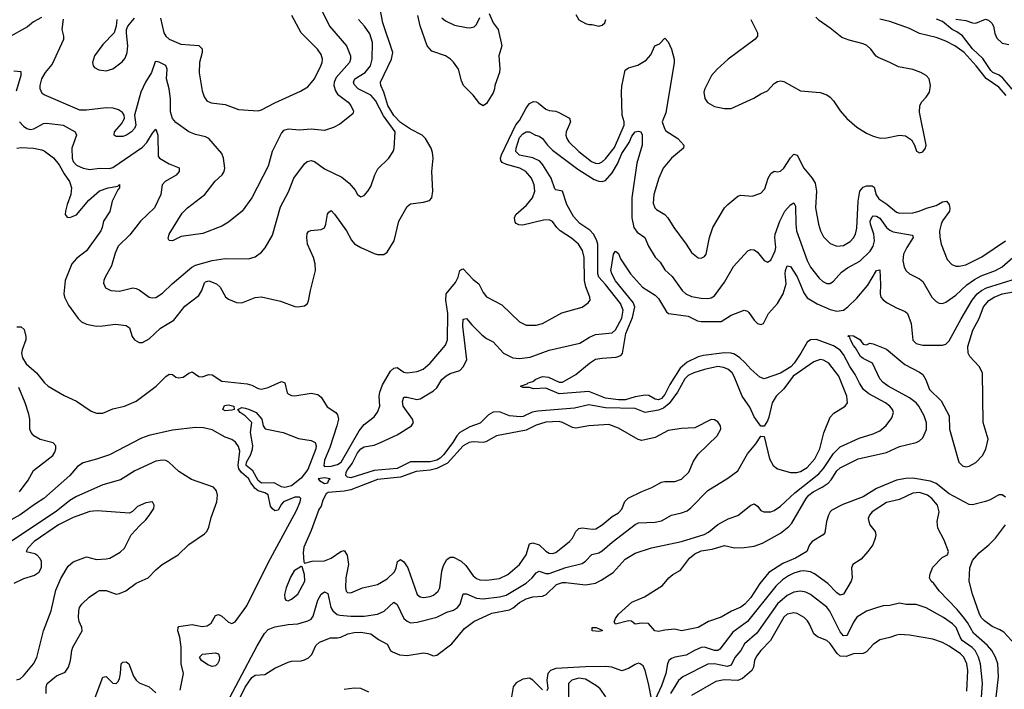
# Model space of a CAD drawing. Header units: inches. Extents: x 1694797 to 1849917, y 907313 to 1017959.
# Tile 618 of 656: x 1811326 to 1817283, y 945155 to 949209. Entities that reach past the tile are written whole.
import ezdxf

# ---------------------------------------------------------------- set-up
doc = ezdxf.new("R2010")
doc.units = ezdxf.units.IN
doc.header["$MEASUREMENT"] = 0
doc.layers.add('B8914', color=7, linetype='Continuous')

msp = doc.modelspace()

# ---------------------------------------------------------------- linework, layer by layer
at = {"layer": 'B8914', "color": 5}
for points, elevation in [([(1813111.7, 949351.7), (1813201.2, 949170), (1813304.1, 949050), (1813327.4, 948990), (1813328.2, 948970), (1813322.3, 948950), (1813241.9, 948858.1), (1813228.3, 948830), (1813226.8, 948810), (1813237.7, 948777.7), (1813250, 948757.4), (1813314, 948710), (1813329.7, 948690), (1813345.6, 948654.4), (1813341.5, 948638.5), (1813262.9, 948577.1), (1813224.1, 948555.9), (1813170, 948538), (1813090, 948546.9), (1813019.8, 948540.2), (1812950, 948546.9), (1812922.8, 948537.2), (1812910, 948523.1), (1812854.2, 948410), (1812830, 948323), (1812730.8, 948130), (1812671.9, 948050), (1812590, 947982.9), (1812550, 947959.7), (1812434.6, 947914.6), (1812304.2, 947895.8), (1812250, 947871), (1812230, 947872), (1812224.5, 947884.5), (1812230.7, 947910), (1812310, 948037.3), (1812342.3, 948070), (1812446, 948150), (1812509.2, 948230.8), (1812552.2, 948270), (1812564.2, 948290), (1812566.5, 948310), (1812560.2, 948370), (1812550, 948398), (1812470.4, 948490), (1812450, 948500.2), (1812390, 948514.2), (1812350, 948530.2), (1812270, 948585.5), (1812250.2, 948610), (1812239.4, 948650), (1812238.8, 948730), (1812231.6, 948790), (1812214.6, 948850), (1812218.5, 948910), (1812210.8, 948930.8), (1812170, 948951.1), (1812150, 948956.5), (1812146.7, 948953.3), (1812123.4, 948890), (1812086.5, 948830), (1812059.6, 948770), (1812020.5, 948630), (1812029.6, 948570), (1812020.7, 948550), (1812002, 948530), (1811972.7, 948510), (1811950, 948502), (1811910, 948502), (1811898.8, 948510), (1811899.3, 948530), (1811941.5, 948578.5), (1811960.5, 948610), (1811958, 948630), (1811947.5, 948647.5), (1811923.7, 948663.7), (1811892.2, 948672.2), (1811850, 948674.7), (1811730, 948660.5), (1811690, 948661), (1811473.7, 948753.7), (1811462.6, 948762.6), (1811450.2, 948790.2), (1811450.2, 948810.2), (1811459.8, 948850), (1811482.3, 948890), (1811522.5, 948937.5), (1811594, 949090), (1811594.3, 949110), (1811583.2, 949150), (1811592, 949212)], 760), ([(1811310, 948431.3), (1811334.9, 948434.9), (1811410, 948431.8), (1811460.7, 948420.7), (1811474.7, 948414.7), (1811530, 948372.1), (1811566, 948330), (1811595.5, 948275.5), (1811627, 948230), (1811639.7, 948190), (1811634.9, 948150), (1811612.9, 948090), (1811604.2, 948050), (1811602.4, 948030), (1811612.7, 948012.7), (1811630.4, 948010.4), (1811670, 948027.3), (1811743.7, 948116.3), (1811810, 948173.5), (1811860.9, 948190), (1811919.1, 948200.9), (1811930.3, 948210.3), (1811930.2, 948190), (1811920.8, 948179.2), (1811886.3, 948110), (1811871.5, 948048.5), (1811833.5, 947990), (1811825.8, 947950), (1811816.6, 947930), (1811731, 947809), (1811670, 947763.1), (1811641.2, 947730), (1811601, 947630), (1811593.7, 947550), (1811598, 947530), (1811620.7, 947480.7), (1811680.5, 947400.5), (1811700.7, 947380.7), (1811730, 947366.4), (1811790, 947354.3), (1811830, 947354.8), (1811905.8, 947365.8), (1811970, 947356.9), (1811990, 947342.4), (1812006.5, 947290), (1812020.4, 947270), (1812050, 947253.7), (1812070, 947254.3), (1812110, 947276.5), (1812177.8, 947342.2), (1812259.3, 947390), (1812326.2, 947473.8), (1812410, 947538.8), (1812428.5, 947570), (1812444.7, 947615.3), (1812450, 947621.3), (1812470, 947627.6), (1812517.3, 947610), (1812538.6, 947590), (1812571.1, 947531.1), (1812590, 947517.4), (1812637.5, 947497.5), (1812670, 947495.6), (1812750, 947527.6), (1812790, 947531.8), (1812904.3, 947504.3), (1812990, 947473.1), (1813010, 947470.3), (1813050, 947477.1), (1813066.6, 947490), (1813073.7, 947506.3), (1813085.1, 947570), (1813116.1, 947690), (1813114, 947730), (1813103.4, 947770), (1813067.9, 947850), (1813063.4, 947890), (1813066.2, 947913.8), (1813073.8, 947926.2), (1813086.8, 947933.2), (1813150, 947939.2), (1813170.6, 947949.4), (1813178.2, 947970), (1813187.9, 948032), (1813196.3, 948043.7), (1813210, 948052.7), (1813230, 948032), (1813303.8, 947930), (1813333.2, 947873.2), (1813352, 947852), (1813389.6, 947829.6), (1813470, 947794), (1813490, 947787.6), (1813530, 947787.2), (1813550, 947801.6), (1813591.3, 947870), (1813620.9, 947990), (1813670, 948077.1), (1813690, 948093.7), (1813770, 948104), (1813805.2, 948114.8), (1813819, 948130), (1813826, 948170), (1813819.7, 948290), (1813827.4, 948370), (1813824, 948404), (1813815, 948430), (1813781.8, 948490), (1813762, 948510), (1813690, 948545.8), (1813630, 948586.4), (1813589.4, 948629.4), (1813553.6, 948690), (1813530.3, 948770.3), (1813511.3, 948810), (1813508.2, 948830), (1813575, 948970), (1813583.6, 949010), (1813523.4, 949190), (1813504.3, 949284.3)], 720), ([(1811458, 949222), (1811410, 949195), (1811373.9, 949166), (1811250, 949097.7)], 760), ([(1811914, 949210), (1811910.7, 949169.3), (1811897.3, 949130), (1811830, 949058.4), (1811779.5, 948990), (1811767, 948950), (1811770.5, 948930), (1811779, 948919), (1811804.6, 948904.6), (1811850, 948899.5), (1811890, 948910.3), (1811946.5, 948953.5), (1811964.7, 948975.2), (1811976.9, 949010), (1811980.5, 949050), (1811972, 949128), (1811973.2, 949150), (1811981.2, 949170), (1812021.1, 949218.9)], 780), ([(1812177.8, 949217.8), (1812197.8, 949130), (1812210, 949108.7), (1812230, 949091.8), (1812301.4, 949061.4), (1812410, 949053), (1812430, 949032.7), (1812430.2, 949010), (1812414.9, 948950), (1812412.8, 948887.3), (1812430, 948778.8), (1812442.6, 948742.6), (1812458, 948718), (1812484.7, 948704.7), (1812570, 948694.4), (1812650, 948664.4), (1812770, 948657.2), (1812790, 948662.2), (1812870, 948705.6), (1813024.7, 948775.3), (1813070, 948802.2), (1813108.9, 948850), (1813148.7, 948930), (1813156.4, 948950), (1813157.6, 948970), (1813150, 948998.4), (1813128.6, 949030), (1813030, 949129.8), (1812973.3, 949233.3)], 780), ([(1814165.7, 949245.7), (1814190.2, 949190), (1814220.9, 949150), (1814243.1, 949050), (1814226, 948990), (1814232, 948912), (1814228.9, 948890), (1814201.6, 948810), (1814198.8, 948790), (1814190, 948766.5), (1814150, 948700.7), (1814130, 948687.2), (1814110, 948698.7), (1814070, 948751.5), (1814010.8, 948810), (1813998.2, 948838.2), (1813981.4, 948910), (1813950, 948952.4), (1813933.2, 948970), (1813903.1, 948990), (1813818.7, 949018.7), (1813791, 949050), (1813750, 949172), (1813735, 949235)], 680), ([(1813880.6, 949220.6), (1813901.7, 949201.7), (1813956.4, 949176.4), (1814030, 949161.2), (1814050, 949159.7), (1814074.9, 949165.1), (1814090, 949178.7), (1814110, 949221.1)], 680), ([(1814690, 949239.5), (1814710, 949207), (1814750, 949185.5), (1814770, 949180.5), (1814790, 949180.5), (1814830, 949170.4), (1814850, 949175.8), (1814867.3, 949190), (1814872.9, 949210)], 720), ([(1815750.2, 949210), (1815790.2, 949129.8), (1815790.2, 949110), (1815775.3, 949090), (1815611.9, 948970), (1815545.5, 948910), (1815512.2, 948870), (1815470.4, 948790.4), (1815465.2, 948770), (1815471.2, 948731.2), (1815487.7, 948707.7), (1815530, 948682.7), (1815590.9, 948670.9), (1815630, 948671.6), (1815767.1, 948732.9), (1815810, 948760.1), (1815850, 948777.6), (1815890, 948821.8), (1815910, 948834.5), (1815930, 948838.4), (1815950, 948835.2), (1816050, 948777.2), (1816168.2, 948768.2), (1816210, 948754.8), (1816230, 948740.7), (1816250, 948717.3), (1816290, 948656.3), (1816330.2, 948610.2), (1816390, 948558), (1816450, 948520.8), (1816490, 948502.8), (1816532, 948492), (1816570, 948493.7), (1816650, 948510.2), (1816685.1, 948505.1), (1816722.3, 948482.3), (1816740.3, 948450), (1816752.8, 948412.8), (1816770, 948403), (1816790, 948408.4), (1816806.6, 948430), (1816809.6, 948450), (1816769.8, 948649.8), (1816772.5, 948687.5), (1816781.6, 948710), (1816810, 948739.3), (1816829.8, 948770.2), (1816837.2, 948810), (1816828.5, 948850), (1816811.2, 948871.2), (1816778.4, 948890), (1816730, 948906.5), (1816642.6, 948922.6), (1816590.4, 948950.4), (1816519.1, 948979), (1816507.4, 948987.4), (1816476.2, 949030), (1816452.2, 949052.2), (1816430, 949062.5), (1816344.6, 949084.6), (1816300.8, 949100.8), (1816230, 949157.5), (1816163.4, 949203.4), (1816143.4, 949223.4)], 720), ([(1817293.7, 948750), (1817250, 948799.4), (1817172.4, 948852.4), (1817112.6, 948930), (1817040.4, 949010), (1816983.4, 949050), (1816930, 949078.4), (1816870, 949100.8), (1816770, 949124.2), (1816710, 949154.5), (1816590, 949198), (1816530, 949212.1)], 680), ([(1817330, 948788.1), (1817274.7, 948854.7), (1817252, 948872), (1817214.4, 948890), (1817201.8, 948901.8), (1817153.1, 948973.1), (1817090, 949032.6), (1817030.3, 949110.3), (1816996, 949136), (1816967, 949150), (1816910, 949198.4), (1816872, 949212)], 660), ([(1816990, 949211.5), (1817050, 949203.9), (1817090, 949190.1), (1817110, 949187.2), (1817170, 949211), (1817186.8, 949206.8), (1817207.2, 949187.2), (1817217.3, 949170), (1817225.5, 949125.5), (1817237, 949097), (1817270, 949066.5), (1817310, 949057.6)], 660), ([(1811326, 948590), (1811350, 948563.9), (1811370, 948550.1), (1811390, 948544.4), (1811412.7, 948547.3), (1811470, 948579.8), (1811490, 948582), (1811589.6, 948569.6), (1811661.1, 948530), (1811670.2, 948510), (1811642, 948430), (1811642.8, 948370), (1811650, 948349.3), (1811670, 948328), (1811710, 948309.4), (1811750, 948301.7), (1811810, 948310.1), (1811870, 948308.9), (1811890, 948313.4), (1812070, 948436.4), (1812095, 948465), (1812130, 948522.2), (1812150, 948546.4), (1812162.2, 948510), (1812163.2, 948383.2), (1812173, 948370), (1812230, 948335.9), (1812291.2, 948311.2), (1812291.5, 948290), (1812272.8, 948267.2), (1812206, 948230), (1812188.2, 948210), (1812179.6, 948150), (1812141.3, 948070), (1812056.5, 947990), (1811992.7, 947907.3), (1811922.8, 947837.2), (1811904.3, 947795.7), (1811882.3, 947717.7), (1811843.1, 947650), (1811834.4, 947630), (1811833, 947613), (1811846.3, 947586.3), (1811878, 947570), (1811930, 947565.3), (1812010, 947584.6), (1812030, 947582.3), (1812050, 947572.9), (1812110, 947528.7), (1812130, 947524.2), (1812150, 947526.3), (1812190, 947552.6), (1812249.4, 947610.6), (1812368.7, 947711.3), (1812390, 947722.6), (1812490, 947750.9), (1812570, 947762.8), (1812710, 947760.9), (1812750, 947773.7), (1812790, 947801.6), (1812812.1, 947827.9), (1812855.8, 947904.2), (1812903.3, 948076.7), (1812953.2, 948166.8), (1812984.1, 948250), (1813050, 948336), (1813066.3, 948350), (1813090, 948355.4), (1813110.8, 948350.8), (1813170, 948305.8), (1813276.1, 948256.1), (1813319.7, 948219.7), (1813356.7, 948176.7), (1813370, 948151), (1813390, 948137.3), (1813410, 948144), (1813432.3, 948170), (1813450, 948198), (1813474.7, 948270), (1813493.9, 948306.1), (1813558.7, 948370), (1813586.3, 948410), (1813591.9, 948428.1), (1813597, 948530), (1813526.9, 948626.9), (1813479.1, 948719.1), (1813451.2, 948751.2), (1813373.8, 948790), (1813350, 948815.6), (1813345.5, 948830), (1813353.6, 948850), (1813415.7, 948890), (1813448.8, 948930), (1813459.6, 948970), (1813459.8, 949070), (1813443.7, 949123.7), (1813413.1, 949170), (1813376.8, 949210)], 740), ([(1811309.7, 947350.3), (1811334.8, 947350), (1811352.4, 947332.4), (1811362.6, 947290), (1811364.2, 947270), (1811341.1, 947210), (1811338, 947190), (1811342.8, 947162.7), (1811365.4, 947125.4), (1811428.5, 947070), (1811476.9, 947010), (1811499.5, 946990), (1811594.4, 946934.4), (1811670, 946899.3), (1811759, 946839), (1811790, 946825.8), (1811830, 946827), (1811890, 946852.3), (1811959.6, 946870), (1812030, 946900.4), (1812152.1, 946990), (1812210, 947049.4), (1812230, 947062.2), (1812250, 947060.2), (1812270, 947045.2), (1812290, 947040.2), (1812314.5, 947045.5), (1812350, 947069), (1812370, 947076.5), (1812410, 947048.9), (1812430, 947046.9), (1812470, 947060.6), (1812490, 947058.5), (1812550, 947021.1), (1812703.5, 947003.5), (1812730, 946995.6), (1812770, 946975.2), (1812790, 946973.1), (1812830, 946982.2), (1812910, 947017.7), (1812916.7, 947016.7), (1812930.3, 947010), (1812944.2, 946950), (1812950, 946943.7), (1812970, 946934.6), (1812990, 946932.7), (1813090, 946948.7), (1813130, 946940.4), (1813150, 946923.8), (1813185.9, 946865.9), (1813238.4, 946830), (1813250, 946817.1), (1813255, 946790), (1813245.9, 946750), (1813202, 946618), (1813170, 946542.7), (1813165.7, 946510), (1813170, 946504.9), (1813210, 946505.5), (1813250, 946515.2), (1813270.5, 946530), (1813379.7, 946720.3), (1813410, 946757.6), (1813470, 946803.7), (1813490, 946832.4), (1813504.8, 946870), (1813501.6, 946930), (1813505.1, 946954.9), (1813521.9, 946998.1), (1813570, 947081.2), (1813590, 947099.8), (1813610, 947103.2), (1813650, 947074.7), (1813670, 947071.9), (1813730, 947079.3), (1813767.1, 947092.9), (1813810, 947128.9), (1813902, 947238), (1813914.1, 947270), (1813917.4, 947430), (1813904.4, 947510), (1813906.4, 947550), (1813962.2, 947617.8), (1813978.3, 947650), (1813990, 947690.5), (1814001.8, 947698.2), (1814010, 947701.1), (1814070, 947636.1), (1814103.1, 947610), (1814130, 947556.4), (1814150, 947531.8), (1814243.6, 947483.6), (1814350, 947380.3), (1814390, 947360.3), (1814450, 947360.2), (1814490, 947369.2), (1814606.7, 947433.3), (1814730, 947469.1), (1814766.2, 947493.8), (1814777.6, 947510), (1814776.3, 947530), (1814751.9, 947591.9), (1814744.1, 947630), (1814742.3, 947770), (1814730.8, 947810.8), (1814706.6, 947850), (1814665.5, 947885.5), (1814596.4, 947930), (1814575, 947950), (1814550, 947986.3), (1814530, 947996.8), (1814494.6, 947994.6), (1814370, 947964.4), (1814346.3, 947966.3), (1814330, 947974.3), (1814323.5, 947983.5), (1814319.5, 948010), (1814327.2, 948030), (1814393.1, 948086.9), (1814429.3, 948130), (1814441.9, 948170), (1814438.5, 948210), (1814421.7, 948250), (1814388.1, 948290), (1814352.1, 948310), (1814272.2, 948332.2), (1814244.9, 948344.9), (1814236.8, 948356.8), (1814234.9, 948370), (1814240.2, 948390), (1814328.5, 948571.5), (1814350, 948599.4), (1814390, 948673.9), (1814410, 948700.4), (1814434.2, 948714.2), (1814450, 948712.4), (1814464.4, 948704.4), (1814510, 948667.1), (1814530, 948658.8), (1814570, 948654.3), (1814587.7, 948647.7), (1814652, 948612), (1814658.6, 948590), (1814633.4, 948530), (1814630.1, 948510), (1814635.7, 948490), (1814648.1, 948470), (1814708.1, 948410), (1814785.4, 948350), (1814810, 948340.1), (1814830, 948338.6), (1814850, 948347.5), (1814870, 948365.5), (1814925.5, 948434.5), (1814983.5, 948570), (1814983.1, 948590), (1814971.6, 948631.6), (1814967.2, 948770), (1814970, 948806.4), (1814990, 948902.6), (1815010, 948918.2), (1815065.8, 948934.2), (1815117, 948963), (1815144.5, 948995.5), (1815169.7, 949050), (1815197.7, 949062.3), (1815230, 949097.3), (1815250, 949074), (1815270, 949030.8), (1815284.9, 948970), (1815284.9, 948950), (1815234.8, 948645.2), (1815214, 948590), (1815226.4, 948550), (1815236.3, 948536.3), (1815308.9, 948490), (1815344.6, 948450), (1815341.7, 948430), (1815269.2, 948370), (1815219.7, 948310), (1815193.5, 948250), (1815163.5, 948150), (1815158, 948098), (1815169.2, 948070), (1815179.3, 948059.3), (1815228.7, 948028.7), (1815247.8, 948010), (1815283.2, 947950), (1815358.9, 947850), (1815390, 947799.1), (1815430, 947768), (1815450, 947766), (1815470, 947775.5), (1815479.7, 947790), (1815498.8, 947890), (1815520.4, 947950), (1815590.8, 948069.2), (1815609.7, 948090), (1815670, 948140.3), (1815690, 948146.3), (1815758.6, 948141.4), (1815810, 948159.3), (1815834.7, 948185.2), (1815854.8, 948250), (1815870, 948278.4), (1815890, 948292), (1815910, 948286.9), (1815930, 948291.2), (1815950, 948310.2), (1815990, 948372.9), (1816010, 948395.3), (1816030, 948388.8), (1816070.9, 948310), (1816119.8, 948250), (1816138.2, 948218.2), (1816146.4, 948170), (1816140.2, 948070), (1816158.9, 947970), (1816171.8, 947930), (1816190, 947893.4), (1816230, 947853.6), (1816270, 947837.8), (1816310, 947841.6), (1816350, 947866.2), (1816371.4, 947888.6), (1816382.2, 947910), (1816390, 947946), (1816398.1, 948110), (1816409.9, 948170.1), (1816430, 948195.7), (1816450, 948202.1), (1816483, 948203), (1816494.9, 948194.9), (1816507.5, 948147.5), (1816523.6, 948123.6), (1816571.8, 948091.8), (1816630, 948043.2), (1816650, 948036.8), (1816730, 948040.4), (1816768.7, 948048.7), (1816811.9, 948068.1), (1816870, 948083.3), (1816910, 948105.9), (1816932.9, 948110), (1816949.5, 948089.5), (1816954.4, 948065.6), (1816951.5, 948050), (1816910, 947991.6), (1816901.2, 947970), (1816890.9, 947930), (1816892.4, 947892.4), (1816902, 947850), (1816936.8, 947756.8), (1816966.2, 947726.2), (1816990, 947717.5), (1817010, 947716.3), (1817050, 947724.4), (1817146.6, 947773.4), (1817290.3, 947869.7)], 680), ([(1811290, 948898.7), (1811334.1, 948894.1), (1811333.2, 948870), (1811304.8, 948775.2)], 740), ([(1812540.4, 944999.6), (1812762.5, 945417.5), (1812807.2, 945492.8), (1812830, 945516.4), (1812870, 945533.9), (1812950, 945547.8), (1813010, 945551.8), (1813070, 945569.2), (1813090, 945579.6), (1813102.3, 945597.7), (1813130, 945695.2), (1813150, 945730.2), (1813170, 945744.7), (1813190, 945734.3), (1813209.6, 945650), (1813221.2, 945630), (1813247.8, 945607.8), (1813263.2, 945603.2), (1813330, 945597.2), (1813410, 945597.5), (1813490, 945610.1), (1813532.1, 945627.9), (1813590, 945683.2), (1813610, 945667.7), (1813650, 945584.4), (1813670, 945566.9), (1813690, 945558.2), (1813730, 945561.1), (1813850, 945592.2), (1813910, 945622), (1813950, 945634.4), (1813974, 945650), (1813991.7, 945670), (1814010, 945733.4), (1814030, 945733.4), (1814090, 945707.8), (1814130, 945702.5), (1814230, 945715.8), (1814270, 945726), (1814390, 945796.8), (1814427.2, 945830), (1814450, 945860.2), (1814470, 945870.2), (1814510, 945856.8), (1814530, 945856.4), (1814630, 945893.4), (1814730, 945916.3), (1814749.9, 945930.1), (1814788.1, 945971.9), (1814830, 945981.8), (1814850, 945992.6), (1814910, 946046.6), (1815050, 946153.5), (1815070, 946162.2), (1815170, 946167), (1815210, 946175), (1815270, 946210.1), (1815330, 946222.5), (1815363.9, 946236.1), (1815386.7, 946253.3), (1815490, 946357.7), (1815610, 946433.1), (1815670, 946477.4), (1815730, 946580.4), (1815779.6, 946640.4), (1815810, 946686.8), (1815830, 946686), (1815861.8, 946550), (1815885.2, 946510), (1815910, 946489.2), (1815990, 946467.5), (1816027.8, 946467.8), (1816050, 946473.3), (1816090, 946498.4), (1816136.9, 946550), (1816167.5, 946610), (1816191.5, 946708.5), (1816230, 946802), (1816252.7, 946827.3), (1816319.7, 946870), (1816334.7, 946890), (1816329.9, 946930), (1816282.8, 947050), (1816222.4, 947130), (1816190, 947148.2), (1816170, 947151.3), (1816130, 947136.8), (1816006.7, 947050), (1815950, 946974.6), (1815902.2, 946930), (1815878, 946890), (1815857.7, 946802.3), (1815850, 946780.9), (1815830, 946749), (1815810, 946748.7), (1815770, 946805.6), (1815742.7, 946862.7), (1815696.5, 946930), (1815649.4, 947049.4), (1815637, 947070), (1815610, 947093.6), (1815584.1, 947104.1), (1815549.9, 947109.8), (1815470, 947090.9), (1815404.2, 947070), (1815370, 947053.9), (1815350, 947033.7), (1815305.6, 946954.4), (1815255.6, 946884.4), (1815222, 946858), (1815190, 946845.7), (1815110, 946830.6), (1815050, 946854.6), (1814870, 946858.6), (1814770, 946876.6), (1814682.3, 946857.7), (1814460.2, 946839.8), (1814427.6, 946832.4), (1814372.7, 946807.3), (1814354.8, 946805.2), (1814290, 946811.5), (1814230, 946833.9), (1814190, 946832.5), (1814163.5, 946816.5), (1814113.1, 946766.9), (1814050, 946743.4), (1813990, 946709.5), (1813970, 946689), (1813947, 946650), (1813890, 946574.6), (1813870, 946554.8), (1813850, 946543), (1813810, 946532.4), (1813690, 946531.8), (1813610, 946492.5), (1813470, 946479.9), (1813330, 946436.1), (1813310, 946439.6), (1813299.3, 946450), (1813302.4, 946470), (1813310, 946484.3), (1813337.5, 946522.5), (1813370, 946585.9), (1813390, 946611.9), (1813410, 946623.7), (1813470, 946634), (1813510, 946648.7), (1813610, 946695), (1813697.7, 946750), (1813707.8, 946770), (1813703.5, 946790), (1813645.8, 946870), (1813641.7, 946898.3), (1813650, 946922.8), (1813670, 946924.4), (1813729.2, 946909.2), (1813750, 946912.9), (1813830, 946962.7), (1813850, 946980.5), (1813880.9, 947030), (1813906.2, 947053.8), (1813930, 947067.1), (1813990, 947086.1), (1814010, 947107.5), (1814030.6, 947150), (1814007.1, 947352.9), (1814010, 947396.3), (1814030, 947400.3), (1814060.7, 947360.6), (1814121.4, 947301.4), (1814150, 947279.1), (1814190, 947258), (1814253.1, 947190), (1814310, 947161.8), (1814350, 947158), (1814414.5, 947165.5), (1814530, 947208.6), (1814716, 947250), (1814773.8, 947286.2), (1814810, 947302.4), (1814910, 947312.6), (1814930, 947330.3), (1814970, 947402.8), (1814977.7, 947450), (1814961.7, 947490), (1814870, 947606), (1814829.6, 947650), (1814823.6, 947670), (1814823.8, 947850), (1814816.2, 947876.2), (1814798.6, 947910), (1814775.2, 947935.2), (1814715.8, 947975.8), (1814677.7, 948017.7), (1814636.4, 948090), (1814610.4, 948170.4), (1814570, 948178.7), (1814564.8, 948184.8), (1814541.8, 948250), (1814490.7, 948330.7), (1814472.3, 948352.3), (1814430, 948372.4), (1814350, 948387.9), (1814328.8, 948410), (1814329.1, 948430), (1814350, 948494.9), (1814370, 948518.5), (1814390, 948530.2), (1814410, 948530.3), (1814447.3, 948510), (1814470, 948503.1), (1814490, 948488.9), (1814519, 948450), (1814550, 948419), (1814703.4, 948303.4), (1814801.9, 948241.9), (1814830, 948230.7), (1814850, 948228.8), (1814870, 948235.9), (1814910, 948281.7), (1814943.5, 948336.5), (1814970, 948398.6), (1815014, 948466), (1815030, 948503.2), (1815050, 948529.1), (1815070, 948533.6), (1815084.9, 948530), (1815091.3, 948511.3), (1815091.4, 948450), (1815059.1, 948340.9), (1815030.1, 948130), (1815029.5, 948010), (1815041.6, 947950), (1815062.3, 947922.3), (1815108.4, 947890), (1815130, 947837.6), (1815170, 947770.3), (1815200.2, 947740.2), (1815230, 947695.2), (1815273.3, 947653.3), (1815333.6, 947570), (1815356, 947550), (1815390, 947532.8), (1815450, 947522), (1815490, 947520.2), (1815510, 947524.9), (1815530, 947536.5), (1815590, 947618.9), (1815644.5, 947715.5), (1815731.3, 947808.7), (1815750, 947817.1), (1815770, 947816.4), (1815790, 947801.6), (1815830, 947751.8), (1815850, 947740.3), (1815870, 947752.9), (1815897.3, 947810), (1815900.2, 947830), (1815894.1, 947890), (1815896.1, 947910), (1815924.7, 947990), (1815955.8, 948050), (1815990, 948087.6), (1816010, 948100.4), (1816019, 948079), (1816021.5, 947970), (1816026.5, 947930), (1816090, 947750.4), (1816110.1, 947710.1), (1816163.1, 947643.1), (1816184.5, 947624.5), (1816210, 947611.4), (1816230, 947611.6), (1816250, 947624.9), (1816298.8, 947681.2), (1816333.9, 947706.1), (1816410, 947747.8), (1816471.7, 947808.3), (1816490, 947837.7), (1816498, 947870), (1816493.9, 947910), (1816474.3, 947970), (1816472.5, 947990), (1816483.7, 948016.3), (1816490, 948020.9), (1816510, 948018.5), (1816530, 948006.3), (1816570, 947951.4), (1816590, 947934.4), (1816610, 947923.9), (1816724.7, 947904.7), (1816730, 947898.8), (1816732.6, 947890), (1816693.2, 947830), (1816673.8, 947790), (1816668.4, 947750), (1816676.5, 947710), (1816688.5, 947688.5), (1816709.3, 947669.3), (1816770, 947639.6), (1816790, 947624.2), (1816844.7, 947530), (1816870, 947503.2), (1816890, 947492.4), (1816910, 947491.2), (1816930, 947498.2), (1816990, 947540.2), (1817056.7, 947603.3), (1817103.4, 947636.6), (1817142.6, 947657.4), (1817230, 947689.6), (1817270, 947713.5), (1817350, 947783)], 660), ([(1812638.6, 945061.4), (1812690, 945167.3), (1812730, 945226.5), (1812750, 945241.6), (1812810, 945244.8), (1812870, 945283.2), (1812950, 945319.6), (1812970, 945325.5), (1813030, 945327), (1813050, 945334.3), (1813073.6, 945346.4), (1813094.5, 945365.5), (1813118.7, 945421.3), (1813139.6, 945440.4), (1813206.7, 945466.7), (1813250, 945466), (1813270, 945470.3), (1813312.3, 945490), (1813350, 945499.4), (1813390, 945500.8), (1813450.4, 945490), (1813496.7, 945456.7), (1813549.4, 945429.4), (1813570.1, 945390.1), (1813581.2, 945381.2), (1813623.7, 945363.7), (1813670, 945359.8), (1813770, 945375.2), (1813792.5, 945372.5), (1813830, 945357.7), (1813850, 945362.3), (1813941, 945430), (1814017.7, 945522.3), (1814074.1, 945565.9), (1814183.1, 945616.9), (1814290, 945637.2), (1814311.8, 945648.2), (1814350, 945681.3), (1814390, 945702.9), (1814430, 945714.1), (1814490, 945718.4), (1814510.8, 945730), (1814574.5, 945790), (1814610, 945801.3), (1814630, 945802.6), (1814750, 945787.5), (1814810, 945798.2), (1814844.7, 945815.3), (1814917.1, 945862.9), (1814990, 945942.7), (1815050, 945979.7), (1815147.7, 946012.3), (1815330, 946050.2), (1815467.9, 946092.1), (1815494, 946106), (1815550, 946153.4), (1815613.4, 946186.6), (1815670, 946207), (1815750, 946270.4), (1815770, 946278.4), (1815790, 946263), (1815810, 946238.4), (1815829, 946229), (1815870, 946230.3), (1815890, 946237.7), (1815930, 946263.2), (1816015.4, 946344.6), (1816160.4, 946459.6), (1816190, 946491.9), (1816250, 946581.8), (1816290, 946622.8), (1816405.4, 946674.6), (1816490, 946701.8), (1816530, 946720.8), (1816567.8, 946752.2), (1816601.9, 946798.1), (1816612.3, 946830), (1816607.2, 946850), (1816590.7, 946870), (1816565, 946890), (1816464, 946944), (1816430.9, 946970.9), (1816407.5, 947007.5), (1816381.6, 947061.6), (1816348.5, 947108.5), (1816310, 947181.8), (1816290, 947208.1), (1816250, 947235.2), (1816147.5, 947272.5), (1816110, 947271), (1816090, 947257), (1816051.9, 947190), (1816011.2, 947128.8), (1815991.8, 947108.2), (1815930, 947069.6), (1815830, 947035.2), (1815804.8, 947044.8), (1815750, 947093.3), (1815714.3, 947134.3), (1815682.5, 947162.5), (1815650, 947184.2), (1815631, 947191), (1815590, 947191.1), (1815463.4, 947176.6), (1815430, 947168), (1815365.1, 947134.9), (1815321.6, 947098.4), (1815260.2, 946999.8), (1815230, 946939.9), (1815210, 946916.2), (1815190, 946907.1), (1815170, 946911.8), (1815132.8, 946932.8), (1815110, 946935.9), (1815050, 946926.1), (1814991.9, 946908.1), (1814950, 946908.2), (1814870, 946917.6), (1814770, 946958.7), (1814590, 946944.2), (1814510, 946977.4), (1814434.5, 946974.5), (1814410, 946982.7), (1814370, 946982.7), (1814355.3, 946990), (1814396.5, 947003.5), (1814402, 947010), (1814430, 947018.7), (1814448.2, 947031.8), (1814490, 947048.1), (1814525.3, 947045.3), (1814590, 947015.3), (1814610, 947015.3), (1814690, 947060.3), (1814773, 947130), (1814810, 947153.2), (1814850, 947160.7), (1814934.1, 947165.9), (1814963.2, 947176.8), (1814972.3, 947187.7), (1814993.6, 947310), (1815034.1, 947405.9), (1815047, 947470), (1815037.7, 947497.7), (1814930, 947628.9), (1814908.6, 947670), (1814903.5, 947690), (1814905.7, 947710), (1814919.6, 947790), (1814930, 947807.3), (1814950, 947794), (1814961.3, 947761.3), (1815022.6, 947670), (1815093.7, 947590), (1815170, 947542), (1815190, 947520.3), (1815239.3, 947439.3), (1815250.7, 947430.7), (1815267.2, 947427.2), (1815370, 947415), (1815426.3, 947386.3), (1815450, 947381.4), (1815570, 947381), (1815630, 947420.2), (1815710, 947450.3), (1815730, 947444.4), (1815737.2, 947437.2), (1815768.9, 947390), (1815790, 947370.3), (1815810, 947362.8), (1815827, 947370), (1815856.5, 947430), (1815911.1, 947490), (1815945, 947550), (1815963.2, 947610), (1815957.6, 947670), (1815959.2, 947690), (1815970, 947719.5), (1815990, 947715.3), (1816030, 947652.6), (1816070, 947554.7), (1816090, 947525.3), (1816150, 947488.7), (1816230, 947453.5), (1816270, 947444.7), (1816310, 947451), (1816337.4, 947470), (1816390, 947522.6), (1816458.3, 947601.7), (1816510, 947690.3), (1816530, 947694), (1816534.5, 947605.5), (1816532.3, 947550), (1816536.9, 947530), (1816550, 947513.7), (1816575.4, 947495.4), (1816630, 947463.5), (1816682.7, 947442.7), (1816697.2, 947430), (1816720.6, 947370), (1816730, 947268.8), (1816750, 947248.3), (1816790, 947237.8), (1816910, 947238), (1816930, 947244.9), (1816950, 947263.8), (1817021.8, 947398.2), (1817089, 947511), (1817118.8, 947550), (1817144.5, 947570), (1817174.6, 947585.4), (1817357.1, 947642.9)], 640), ([(1817290, 946319.2), (1817270, 946332.3), (1817250, 946332.8), (1817197.5, 946302.6), (1817170, 946293), (1817090, 946272.1), (1817070, 946273.4), (1816950, 946338.4), (1816870, 946400.4), (1816835.9, 946415.9), (1816730, 946432.7), (1816688.1, 946431.9), (1816630, 946420.4), (1816508.9, 946371.1), (1816430, 946321.1), (1816305.5, 946274.5), (1816239.6, 946240.4), (1816228.7, 946230), (1816219, 946210), (1816206.5, 946170), (1816196.8, 946103.2), (1816186.7, 946090), (1816120.2, 946050), (1816104.7, 946030), (1816089.1, 945990), (1816019.3, 945950), (1815942.9, 945917.1), (1815857.7, 945862.3), (1815804.6, 945795.4), (1815749.4, 945710), (1815714.3, 945670), (1815690, 945651.8), (1815632.3, 945627.7), (1815570, 945591.3), (1815494, 945566), (1815431, 945530), (1815330, 945509.6), (1815290, 945519), (1815230, 945514), (1815190, 945505.2), (1815168.7, 945510), (1815130, 945554), (1815090, 945555.3), (1815050, 945548.7), (1815028, 945568), (1815010, 945568.7), (1814930, 945549), (1814923.2, 945563.2), (1814930, 945584.7), (1814949.2, 945610), (1815030, 945682.4), (1815105.6, 945714.4), (1815215.9, 945784.1), (1815253.7, 945830), (1815277.7, 945850), (1815323.7, 945876.3), (1815378.9, 945950), (1815410, 945975.5), (1815450, 945993.6), (1815516.2, 946003.8), (1815590, 946026.7), (1815650, 946011.9), (1815710, 946012.9), (1815770, 946020.9), (1815819.6, 946040.4), (1815930, 946101.1), (1815979.4, 946140.6), (1815998.4, 946161.6), (1816084.8, 946310), (1816100.6, 946330), (1816126.2, 946350), (1816181.5, 946378.5), (1816217.3, 946402.7), (1816236.3, 946423.7), (1816270, 946476.8), (1816290, 946495.9), (1816398.3, 946550), (1816570, 946588.3), (1816650, 946624.7), (1816750, 946650.2), (1816770, 946659.7), (1816790, 946677.7), (1816812.6, 946727.4), (1816812.3, 946767.7), (1816798.6, 946810), (1816766.5, 946870), (1816748.9, 946890), (1816710, 946919.5), (1816579.7, 946990), (1816550, 947011.5), (1816530, 947034.5), (1816486.3, 947130), (1816430, 947157.6), (1816414, 947170), (1816383, 947223), (1816370, 947236.9), (1816351.8, 947270), (1816347.7, 947287.7), (1816338, 947290), (1816343.1, 947296.9), (1816370, 947294.8), (1816410, 947272.4), (1816430, 947244.7), (1816450, 947241), (1816470, 947250.5), (1816490, 947246.8), (1816570, 947213.7), (1816681.8, 947121.8), (1816770, 947075.3), (1816790, 947060.5), (1816809.2, 947029.2), (1816831.3, 946970), (1816900.7, 946900.7), (1816949.4, 946810), (1816950.7, 946729.3), (1817007.9, 946530), (1817030, 946507.9), (1817050, 946502.8), (1817070, 946505.9), (1817110, 946528.3), (1817151.4, 946570), (1817171.7, 946608.3), (1817184.6, 946670), (1817154.7, 946770), (1817150.9, 947070), (1817131.6, 947110), (1817073.6, 947170), (1817064.6, 947190), (1817062.4, 947230), (1817092.8, 947330), (1817130, 947400.2), (1817158.2, 947470), (1817190, 947508.9), (1817221.8, 947530), (1817271.1, 947548.9), (1817372.9, 947567.1)], 620), ([(1811325.3, 946350), (1811378.2, 946421.8), (1811410, 946479.6), (1811526.6, 946570), (1811539.7, 946590), (1811544.9, 946610), (1811544.1, 946630), (1811528.1, 946648.1), (1811450, 946667.9), (1811411.4, 946690), (1811395.3, 946710), (1811388.6, 946730), (1811387.7, 946790), (1811380.9, 946820.9), (1811360.1, 946890), (1811322, 946982)], 680), ([(1812296.4, 945150), (1812316.8, 945250), (1812304.1, 945310), (1812302.5, 945410), (1812295.4, 945470), (1812282.2, 945510), (1812284.4, 945530), (1812290, 945535.6), (1812370, 945547.1), (1812430, 945534.5), (1812460.9, 945539.1), (1812483.9, 945556.1), (1812510, 945601.1), (1812530, 945608.3), (1812550, 945598.6), (1812590, 945562), (1812610, 945554), (1812630, 945564.5), (1812699.6, 945660.4), (1812830, 945921.2), (1813001.7, 946238.3), (1813024.1, 946290), (1813026.9, 946310), (1813018.9, 946318.9), (1812990, 946318.7), (1812922.3, 946290), (1812910, 946276.5), (1812890, 946239.9), (1812870, 946236.1), (1812852.9, 946250), (1812844.3, 946264.3), (1812830, 946332.8), (1812810, 946345.2), (1812770, 946357.5), (1812751.7, 946371.7), (1812725, 946405), (1812710, 946432.3), (1812668.3, 946468.3), (1812652.3, 946490), (1812647.4, 946512.6), (1812657.7, 946597.7), (1812650, 946625), (1812631.1, 946651.1), (1812610, 946667), (1812570, 946681.2), (1812490, 946726.4), (1812438.9, 946738.9), (1812390, 946739.5), (1812250, 946723.3), (1812108, 946692), (1812064.1, 946675.9), (1811870, 946575.2), (1811791.9, 946548.1), (1811710, 946526.2), (1811675.4, 946504.6), (1811630, 946449), (1811472.8, 946310), (1811421.6, 946278.4), (1811330, 946210.4), (1811220.8, 946150)], 680), ([(1811487.2, 945130), (1811485.8, 945170), (1811492.4, 945190), (1811550, 945237.4), (1811601, 945259), (1811621.8, 945290), (1811634.2, 945330), (1811640.9, 945390), (1811647.7, 945410), (1811703.5, 945510), (1811702.7, 945530), (1811686.6, 945566.6), (1811682.9, 945590), (1811683.2, 945630), (1811689.1, 945650), (1811701.9, 945670), (1811746.1, 945713.9), (1811790, 945744), (1811810, 945752.4), (1811850, 945753.5), (1811910, 945731.8), (1811930, 945734.9), (1811967.9, 945752.1), (1812030, 945798.3), (1812103.6, 945830), (1812150, 945878.7), (1812188.6, 945911.4), (1812286, 945970), (1812350, 946032.4), (1812444.4, 946095.6), (1812458.4, 946110), (1812470, 946136), (1812484.4, 946195.6), (1812519.8, 946290), (1812523.5, 946330), (1812516, 946356), (1812498.2, 946378.2), (1812364.8, 946424.8), (1812290, 946473.1), (1812227.8, 946530), (1812210, 946539.3), (1812190, 946542.3), (1812150, 946535.4), (1812022.5, 946477.5), (1811936.1, 946423.9), (1811830, 946393.5), (1811670, 946322.7), (1811630, 946297.3), (1811547.6, 946232.4), (1811270, 946047.1)], 720), ([(1817231.6, 945090), (1817248.4, 945230), (1817243.2, 945310), (1817229.2, 945350), (1817207.6, 945390), (1817180.4, 945420.4), (1817095.8, 945495.8), (1817060.1, 945560.1), (1817034.8, 945594.8), (1816998.5, 945638.5), (1816890, 945750.9), (1816856.5, 945796.5), (1816841, 945810), (1816830.8, 945830), (1816834.6, 945854.6), (1816850, 945894.1), (1816907.2, 945952.8), (1816939.1, 945970), (1816946.2, 945990), (1816919, 946059), (1816881.4, 946130), (1816877.2, 946170), (1816888.5, 946230), (1816878.7, 946270), (1816845.6, 946310), (1816818.7, 946330), (1816770, 946345.9), (1816730, 946342.8), (1816650, 946304.2), (1816570, 946287), (1816483.1, 946230), (1816466.7, 946210), (1816460.3, 946190), (1816463.1, 946170), (1816470.4, 946150), (1816501.6, 946110), (1816506, 946090), (1816501.6, 946070), (1816488.2, 946030), (1816458.4, 945990), (1816416.5, 945943.5), (1816366.7, 945910), (1816358.9, 945890), (1816362, 945830), (1816357.3, 945810), (1816310, 945731.8), (1816290, 945724.8), (1816270, 945738.7), (1816215.2, 945795.2), (1816134.4, 945854.4), (1816110, 945865.8), (1816070, 945872.1), (1816050, 945870.4), (1816010, 945859.1), (1815977, 945843), (1815941.4, 945818.6), (1815901.1, 945778.9), (1815730, 945565.5), (1815639.9, 945500.1), (1815562.2, 945397.8), (1815550, 945389.9), (1815530, 945389.4), (1815470, 945410.4), (1815450, 945408.2), (1815409.3, 945390.7), (1815358.8, 945361.2), (1815290, 945349.2), (1815270, 945342.6), (1815253.4, 945330), (1815245.8, 945310), (1815235.3, 945250), (1815210, 945175.6), (1815170, 945092.8)], 640), ([(1811310, 945212), (1811330, 945219.3), (1811350, 945236.4), (1811409.8, 945310.2), (1811430, 945347.7), (1811469.8, 945510), (1811516.8, 945630), (1811544.2, 945755.8), (1811574.7, 945825.3), (1811618.8, 945901.2), (1811650, 945926.5), (1811730, 945956.5), (1811790, 945940.9), (1811850, 945944.7), (1811872, 945950), (1811934.6, 945985.4), (1811959.7, 946010), (1812000.7, 946090), (1812052.2, 946147.8), (1812090, 946181.6), (1812110, 946208), (1812136.9, 946250), (1812140.7, 946270), (1812129.4, 946289.4), (1812090, 946283.6), (1812038.3, 946261.7), (1812007.8, 946232.2), (1811990, 946221.8), (1811794.7, 946234.7), (1811750, 946231.3), (1811650, 946195), (1811562, 946150), (1811414, 946050), (1811374.9, 946010), (1811364.7, 945990), (1811417, 945977), (1811430.4, 945970), (1811447.2, 945950), (1811455.3, 945930), (1811456.5, 945890), (1811440.2, 945859.8), (1811416.2, 945843.8), (1811350, 945823.1), (1811290, 945796.5)], 740), ([(1817347.7, 945427.7), (1817280.4, 945500.4), (1817256.2, 945516.2), (1817210, 945535.5), (1817163.1, 945570), (1817143.4, 945590), (1817130, 945615.6), (1817089.7, 945730.2), (1817069.8, 945810.2), (1817074.2, 945890), (1817090, 945934.9), (1817130, 945981.5), (1817190, 946029.2), (1817230, 946071.1), (1817290, 946150.2)], 620), ([(1817140.1, 945050), (1817151.6, 945191.6), (1817139.9, 945310), (1817127.3, 945350), (1817106.4, 945390), (1817088.1, 945408.1), (1817028.9, 945450), (1817016, 945470), (1816991.5, 945530), (1816970, 945551.9), (1816916.1, 945590), (1816810, 945648.2), (1816750, 945667.6), (1816690, 945668.9), (1816650, 945677.6), (1816590, 945662.3), (1816550, 945660.3), (1816510, 945649), (1816450, 945627.4), (1816390, 945591.5), (1816370, 945562), (1816333.7, 945486.3), (1816330, 945481.1), (1816310, 945479.3), (1816290, 945502.2), (1816227.6, 945627.6), (1816210, 945651.5), (1816110, 945729.9), (1816083, 945743), (1816050, 945749.9), (1816010, 945743.2), (1815970, 945723.8), (1815910, 945672.7), (1815785.9, 945494.1), (1815710.4, 945429.6), (1815688.9, 945391.1), (1815652.7, 945347.3), (1815630, 945302.2), (1815606.9, 945293.1), (1815530, 945308.6), (1815490, 945307.7), (1815338.5, 945230), (1815312.1, 945207.9), (1815262.9, 945130)], 660), ([(1817056.7, 945143.3), (1817061.7, 945270), (1817056.6, 945310), (1817038.8, 945350), (1817017.5, 945370), (1816950, 945417.2), (1816910, 945438.7), (1816850, 945459.1), (1816710, 945483.2), (1816650, 945486.5), (1816630, 945483.4), (1816590, 945468.2), (1816530, 945454.6), (1816490, 945426.2), (1816450, 945382.4), (1816430, 945371.4), (1816370, 945369.4), (1816326.1, 945353.9), (1816290, 945356.4), (1816271.1, 945371.1), (1816230, 945433), (1816210.3, 945450.3), (1816152.7, 945472.7), (1816130.8, 945490), (1816105, 945550), (1816092.3, 945570), (1816071.8, 945590), (1816030, 945614.8), (1816010, 945618.6), (1815970, 945609.1), (1815950, 945592.2), (1815867.7, 945450), (1815809.5, 945390), (1815783.7, 945356.3), (1815772.5, 945330), (1815765.5, 945290), (1815755.5, 945270), (1815698.8, 945221.2), (1815670, 945208.4), (1815587.8, 945212.2), (1815538, 945202), (1815390, 945118.6)], 680), ([(1811776.9, 945090), (1811830, 945228), (1811850, 945233.4), (1811890, 945192.7), (1811910, 945190.3), (1811919.3, 945200.7), (1811930, 945219.3), (1811936.7, 945250), (1811940.7, 945310), (1811950, 945319.7), (1811970, 945322.1), (1811987.3, 945310), (1812014.7, 945234.7), (1812030.1, 945210.1), (1812050, 945193.7), (1812110.1, 945170.1), (1812150, 945133.8)], 680), ([(1815150, 945088.2), (1815131.4, 945190), (1815111.3, 945270), (1815097.4, 945297.4), (1815080.7, 945310), (1815070, 945312.7), (1815050, 945306.1), (1815010, 945280.5), (1814970, 945267.6), (1814908.7, 945288.7), (1814873, 945293), (1814750, 945292.1), (1814570, 945280.5), (1814537.2, 945270), (1814521.2, 945250), (1814515.9, 945210), (1814520.9, 945159.1), (1814514.8, 945145.2)], 640), ([(1814490, 945151.6), (1814430, 945210.6), (1814410, 945221.9), (1814370, 945216.9), (1814330, 945194.1), (1814312.1, 945170), (1814301.2, 945110)], 640), ([(1814872.8, 945110), (1814837.5, 945157.5), (1814816.9, 945176.9), (1814750, 945217.4), (1814710, 945222.1), (1814666.7, 945210), (1814646.9, 945190), (1814645.8, 944994.3)], 660), ([(1813438.2, 945138.2), (1813390, 945159.5), (1813350, 945162.4), (1813290, 945154.8)], 640)]:
    msp.add_lwpolyline(points, dxfattribs=dict(at, elevation=elevation))
for points, elevation in [([(1812570, 946840.5), (1812555.1, 946850), (1812566.3, 946873.7), (1812590, 946876.5), (1812621, 946870), (1812624.7, 946850), (1812610, 946845.1)], 660), ([(1812930, 946376.5), (1812910, 946380.3), (1812865.4, 946405.4), (1812790, 946403.2), (1812770, 946419.8), (1812737.5, 946477.5), (1812695.9, 946510), (1812698, 946530), (1812724.3, 946575.7), (1812734.7, 946610), (1812736.8, 946630), (1812722.5, 946710), (1812731.6, 946770), (1812691.1, 946811.1), (1812659.3, 946830), (1812646, 946850), (1812670, 946860.4), (1812690, 946858), (1812717.1, 946850), (1812756.4, 946830), (1812791.3, 946791.3), (1812800.3, 946750), (1812812.2, 946732.2), (1812921, 946710), (1813013.3, 946673.3), (1813090, 946660.9), (1813114.3, 946650), (1813120.7, 946630), (1813117.2, 946610), (1813070, 946486.2), (1813030, 946433.4), (1812970, 946387.6)], 660), ([(1815510, 946789.4), (1815410, 946738.9), (1815330, 946734.5), (1815250, 946721.2), (1815170, 946679.9), (1815090, 946661.2), (1815067, 946667), (1814950, 946735.4), (1814890, 946757.4), (1814770, 946750.5), (1814690, 946736.5), (1814670, 946741), (1814610.9, 946770.9), (1814590, 946777), (1814510, 946772.5), (1814450, 946755), (1814390, 946723.2), (1814211.2, 946688.8), (1814147.2, 946652.8), (1814130, 946649.9), (1814070, 946653.9), (1814046.3, 946650), (1814010, 946628.5), (1813914.9, 946525.1), (1813850, 946490.9), (1813810, 946482.3), (1813725.4, 946474.6), (1813630, 946439.1), (1813490, 946425.9), (1813330, 946362.6), (1813290, 946354.2), (1813193.4, 946346.6), (1813181.2, 946338.8), (1813160.8, 946299.2), (1813150, 946263), (1813136.7, 946243.3), (1813090, 946117.4), (1813045.2, 946014.8), (1813041.4, 945981.4), (1813045.8, 945925.9), (1813050, 945918.8), (1813095.3, 945930), (1813170, 945933.2), (1813210, 945948.8), (1813270, 945990.2), (1813290, 945994.9), (1813307, 945967), (1813315.4, 945910), (1813298.6, 945830), (1813296.5, 945770), (1813302, 945750), (1813310, 945740.4), (1813330, 945739.5), (1813400.9, 945770), (1813490, 945790.1), (1813550, 945824.1), (1813593.5, 945866.5), (1813604.9, 945890), (1813612.1, 945927.9), (1813630, 945940.3), (1813650, 945926.3), (1813673.7, 945890), (1813730, 945728.9), (1813750, 945714.9), (1813770, 945711.3), (1813810, 945716.2), (1813830, 945726), (1813857.2, 945750), (1813867.7, 945770), (1813880.9, 945870), (1813890, 945903.8), (1813910, 945940.9), (1813930, 945955.8), (1813950, 945955.5), (1813996.5, 945930), (1814024.7, 945904.7), (1814070, 945842.3), (1814090, 945825.8), (1814110, 945818.5), (1814150, 945816.1), (1814230, 945825.3), (1814279.2, 945850), (1814350, 945911.3), (1814391.3, 945970), (1814410, 946036.5), (1814430, 946041.6), (1814470, 946029.5), (1814510, 945991.8), (1814530, 945979.1), (1814550, 945977.6), (1814570, 945984.3), (1814652.8, 946050), (1814670.6, 946070), (1814690, 946110.3), (1814710, 946129.2), (1814730, 946131.8), (1814790, 946123.9), (1814812.6, 946127.4), (1814849.8, 946150), (1814910, 946200.6), (1814950, 946223.8), (1814970, 946246.5), (1814987.9, 946292.1), (1815007.9, 946312.1), (1815090, 946353.6), (1815150, 946376), (1815210, 946408.8), (1815230, 946412.9), (1815290, 946412.9), (1815330, 946427.7), (1815374, 946470), (1815402.8, 946537.2), (1815430, 946579.3), (1815545.6, 946690), (1815567.3, 946730), (1815567, 946750), (1815550, 946775.1), (1815530, 946786.6)], 680), ([(1813170, 946436.2), (1813132, 946430), (1813139.6, 946419.6), (1813170, 946402), (1813190, 946406), (1813196.6, 946423.4), (1813204, 946430)], 680), ([(1813030, 945899.5), (1812987.2, 945872.8), (1812965, 945835), (1812938.9, 945770), (1812929, 945730), (1812930, 945704), (1812935.8, 945695.8), (1812950, 945690.3), (1812970, 945700.2), (1813010, 945730.3), (1813052.2, 945810), (1813049.9, 945849.9), (1813036.1, 945896.1)], 680), ([(1814830, 945506), (1814790, 945509.4), (1814789, 945530), (1814814, 945530), (1814850, 945514), (1814850, 945509)], 620), ([(1812490, 945293), (1812464.1, 945304.1), (1812425.3, 945330), (1812414.5, 945350), (1812432.8, 945367.2), (1812510, 945375.9), (1812530, 945370.2), (1812536.1, 945350), (1812532.6, 945330), (1812522.1, 945310), (1812510, 945298.2)], 660)]:
    msp.add_lwpolyline(points, close=True, dxfattribs=dict(at, elevation=elevation))

doc.saveas('drawing.dxf')
